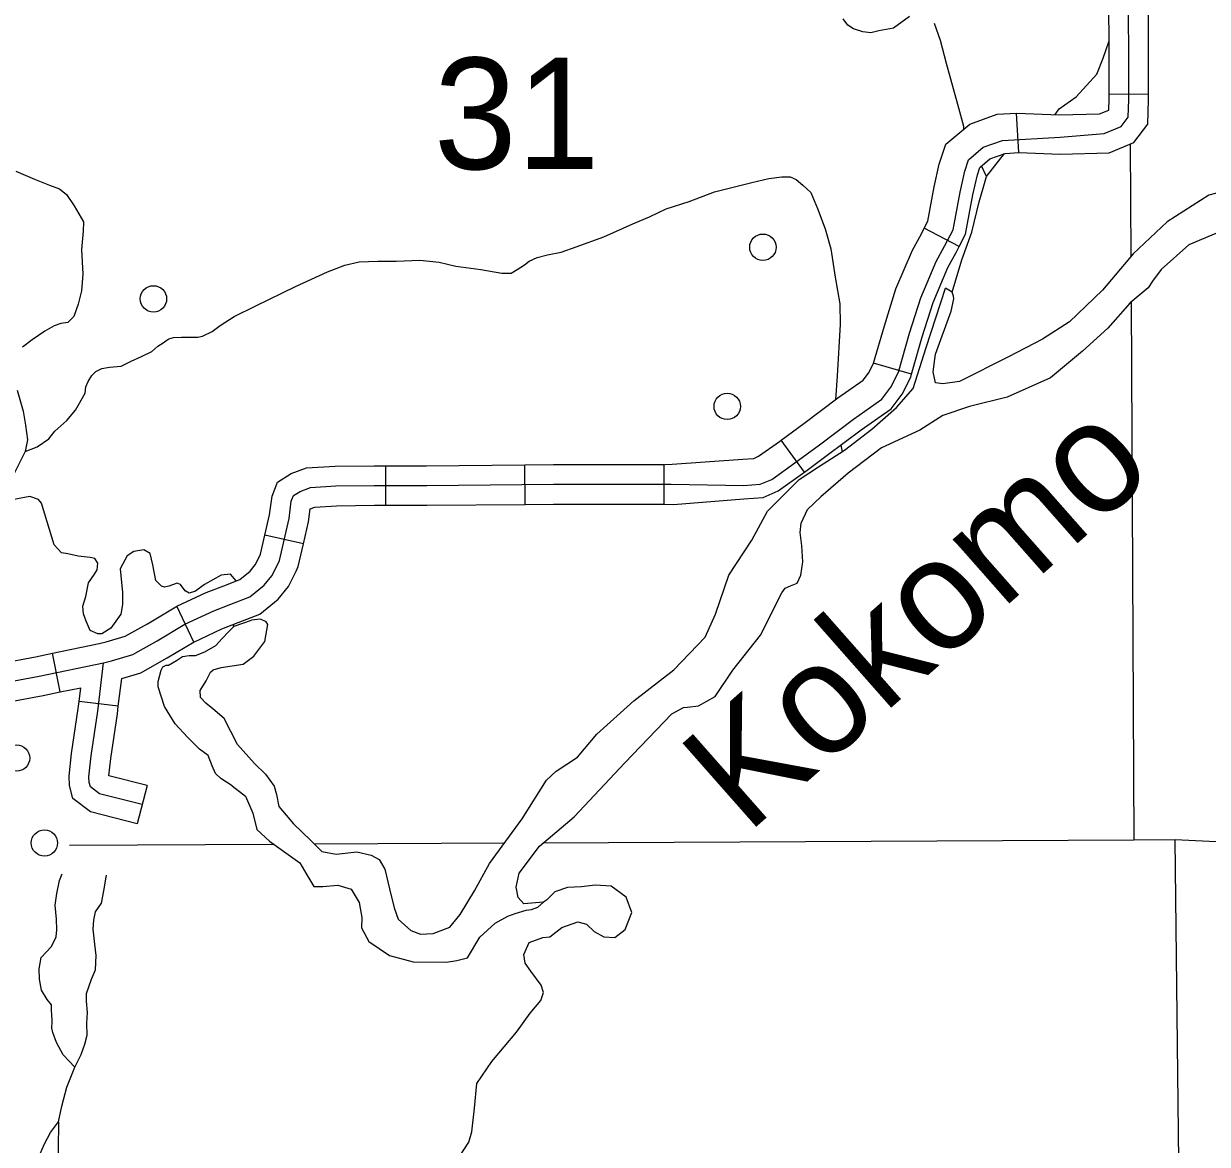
# Model space of a CAD drawing. Extents: x 22866 to 28196, y 1324810 to 1328105.
# Drawn here: x 25357.6 to 25465.4, y 1325877.6 to 1325979.6 of the extents above; entities that cross this region are included whole.
import ezdxf

# ---------------------------------------------------------------- set-up
doc = ezdxf.new("R2010")
doc.units = 0
for name, color, linetype in [('Level 31', 7, 'Continuous'), ('Level 32', 7, 'Continuous'), ('Level 35', 7, 'Continuous'), ('Level 4', 7, 'Continuous'), ('Level 5', 7, 'Continuous'), ('Level 56', 7, 'Continuous')]:
    doc.layers.add(name, color=color, linetype=linetype)

msp = doc.modelspace()

# ---------------------------------------------------------------- linework, layer by layer
at = {"layer": 'Level 31'}
for points in [[(25439.29, 1325954.64), (25440.69, 1325957.94), (25441.46, 1325959.35), (25442.23, 1325960.83), (25442.87, 1325964.27), (25443.29, 1325966.17), (25443.64, 1325967.22), (25444.97, 1325968.35), (25446.73, 1325968.98), (25451.99, 1325969.26), (25456, 1325969.61), (25457.54, 1325970.24), (25458.17, 1325971.09), (25458.24, 1325972.7), (25458.17, 1325996.39), (25458.17, 1326011.29), (25458.17, 1326032.87)], [(25394.32, 1325937.56), (25405.85, 1325937.67), (25416.56, 1325937.67), (25423.16, 1325937.56), (25424.67, 1325937.67), (25425.73, 1325938.12), (25427.83, 1325939.63), (25430.07, 1325941.27), (25433.16, 1325943.59), (25435.76, 1325945.42), (25436.56, 1325946.51), (25437.27, 1325947.88), (25438.28, 1325951.43), (25439.29, 1325954.64)], [(25380.81, 1325930.52), (25380.9, 1325930.74), (25381.78, 1325934.57), (25381.99, 1325936.12), (25382.2, 1325936.65), (25382.8, 1325937.03), (25383.75, 1325937.38), (25386.03, 1325937.52), (25389.54, 1325937.56), (25394.32, 1325937.56)], [(25351.82, 1325916.92), (25353.26, 1325918.25), (25354.49, 1325919.02), (25355.93, 1325919.62), (25359.04, 1325920.22), (25364.9, 1325921.41), (25365.61, 1325921.59), (25367.57, 1325922.19), (25369.78, 1325923.42), (25372.31, 1325924.93), (25374.95, 1325926.16), (25376.49, 1325926.75), (25378.21, 1325927.42), (25379.51, 1325928.48), (25380.21, 1325929.35), (25380.81, 1325930.52)]]:
    msp.add_lwpolyline(points, dxfattribs=at)
at = {"layer": 'Level 32'}
for p, q in [((25460.04, 1325973.17), (25456.44, 1325973.16)), ((25448.21, 1325967.86), (25448.02, 1325971.45)), ((25442.79, 1325959.31), (25439.6, 1325960.98)), ((25438.46, 1325947.7), (25435, 1325948.69)), ((25428.7, 1325938.78), (25426.57, 1325941.68)), ((25390.59, 1325935.76), (25390.59, 1325939.36)), ((25403.28, 1325935.84), (25403.24, 1325939.44)), ((25415.94, 1325935.86), (25415.94, 1325939.47)), ((25383.09, 1325932.24), (25379.58, 1325933.04)), ((25373.1, 1325923.31), (25371.58, 1325926.57)), ((25360.96, 1325918.77), (25360.25, 1325922.3)), ((25366.24, 1325917.46), (25362.67, 1325917.89)), ((25368.86, 1325910.26), (25367.97, 1325906.77))]:
    msp.add_line(p, q, dxfattribs=at)
for points in [[(25456.44, 1325973.16), (25456.41, 1325985.83)], [(25460.04, 1325973.17), (25460.01, 1325985.85)], [(25448.02, 1325971.44), (25451.92, 1325971.3), (25455.57, 1325971.38), (25456.4, 1325971.72), (25456.44, 1325972.74), (25456.44, 1325973.16)], [(25448.21, 1325967.86), (25451.99, 1325967.73), (25456.43, 1325967.84), (25458.68, 1325968.77), (25459.95, 1325970.45), (25460.04, 1325972.67), (25460.04, 1325973.17)], [(25439.6, 1325960.98), (25439.94, 1325961.62), (25440.51, 1325964.75), (25440.97, 1325966.81), (25441.57, 1325968.62), (25443.75, 1325970.46), (25446.25, 1325971.36), (25448.02, 1325971.45)], [(25442.79, 1325959.31), (25443.38, 1325960.43), (25444.04, 1325964.03), (25444.45, 1325965.85), (25444.67, 1325966.52), (25445.58, 1325967.29), (25446.97, 1325967.79), (25448.21, 1325967.86)], [(25435, 1325948.69), (25435.98, 1325952.11), (25437.03, 1325955.47), (25438.53, 1325958.99), (25439.35, 1325960.48), (25439.6, 1325960.98)], [(25438.46, 1325947.7), (25439.43, 1325951.08), (25440.41, 1325954.23), (25441.77, 1325957.42), (25442.52, 1325958.78), (25442.79, 1325959.31)], [(25426.57, 1325941.68), (25428.64, 1325943.2), (25431.75, 1325945.53), (25434.06, 1325947.16), (25434.52, 1325947.78), (25435.01, 1325948.73)], [(25428.7, 1325938.78), (25430.78, 1325940.31), (25433.86, 1325942.62), (25436.61, 1325944.55), (25437.59, 1325945.87), (25438.39, 1325947.43), (25438.46, 1325947.7)], [(25415.99, 1325939.47), (25416.65, 1325939.5), (25423.1, 1325939.96), (25424.09, 1325940.03), (25424.53, 1325940.22), (25426.42, 1325941.58), (25426.57, 1325941.68)], [(25379.58, 1325933.04), (25380.01, 1325934.9), (25380.24, 1325936.58), (25380.74, 1325937.85), (25381.99, 1325938.65), (25383.37, 1325939.16), (25385.97, 1325939.32), (25389.53, 1325939.36), (25390.59, 1325939.36)], [(25390.59, 1325939.36), (25394.31, 1325939.36), (25403.24, 1325939.44)], [(25403.24, 1325939.44), (25405.85, 1325939.47), (25415.94, 1325939.47)], [(25415.96, 1325935.86), (25416.79, 1325935.82), (25423.19, 1325936.36), (25424.96, 1325936.48), (25426.32, 1325937.07), (25428.54, 1325938.66), (25428.7, 1325938.78)], [(25383.09, 1325932.24), (25383.55, 1325934.25), (25383.72, 1325935.45), (25384.12, 1325935.6), (25386.09, 1325935.72), (25389.55, 1325935.76), (25390.59, 1325935.76)], [(25390.59, 1325935.76), (25394.32, 1325935.76), (25403.28, 1325935.84)], [(25403.28, 1325935.84), (25405.86, 1325935.86), (25415.94, 1325935.86)], [(25371.58, 1325926.57), (25374.24, 1325927.81), (25375.84, 1325928.43), (25377.3, 1325929), (25378.23, 1325929.75), (25378.69, 1325930.34), (25379.18, 1325931.29), (25379.19, 1325931.3), (25379.58, 1325933.04)], [(25373.1, 1325923.31), (25375.65, 1325924.5), (25377.14, 1325925.08), (25379.13, 1325925.85), (25380.8, 1325927.2), (25381.73, 1325928.37), (25382.44, 1325929.76), (25382.62, 1325930.18), (25383.09, 1325932.24)], [(25360.25, 1325922.3), (25364.51, 1325923.17), (25365.13, 1325923.32), (25366.87, 1325923.85), (25368.89, 1325924.98), (25371.47, 1325926.52), (25371.58, 1325926.57)], [(25348.62, 1325915.64), (25350.48, 1325918.12), (25352.16, 1325919.68), (25353.66, 1325920.63), (25355.41, 1325921.35), (25358.69, 1325921.98), (25360.25, 1325922.3)], [(25366.55, 1325919.99), (25368.28, 1325920.52), (25370.68, 1325921.86), (25373.16, 1325923.34), (25373.1, 1325923.31)], [(25368.41, 1325908.52), (25364.52, 1325909.5), (25363.71, 1325910.12), (25363.6, 1325910.54), (25363.57, 1325911.05), (25363.78, 1325912.95), (25364.38, 1325917.02), (25364.9, 1325921.41)], [(25360.96, 1325918.77), (25362.82, 1325919.15)], [(25362.67, 1325917.89), (25362.82, 1325919.15)], [(25366.24, 1325917.46), (25366.55, 1325919.99)], [(25351.5, 1325913.49), (25353.17, 1325915.71), (25354.36, 1325916.82), (25355.32, 1325917.42), (25356.45, 1325917.89), (25359.39, 1325918.45), (25360.96, 1325918.77)], [(25367.97, 1325906.77), (25363.72, 1325907.85), (25362.11, 1325909.06), (25361.81, 1325910.26), (25361.76, 1325911.09), (25361.99, 1325913.17), (25362.59, 1325917.26), (25362.67, 1325917.89)], [(25368.86, 1325910.26), (25365.39, 1325911.14), (25365.57, 1325912.72), (25366.16, 1325916.78), (25366.24, 1325917.46)]]:
    msp.add_lwpolyline(points, dxfattribs=at)
at = {"layer": 'Level 35'}
for points in [[(25438.26, 1325980.25), (25436.8, 1325979.2), (25435.49, 1325978.94), (25434.76, 1325978.78), (25434.03, 1325978.86), (25433.16, 1325979.12), (25432.64, 1325979.46), (25432.22, 1325980.04)], [(25443.22, 1325970.01), (25443.2, 1325970.23), (25442.68, 1325972.24), (25441.63, 1325975.96), (25441.08, 1325978.08), (25440.54, 1325979.62)], [(25451.52, 1325971.32), (25451.88, 1325971.85), (25453.45, 1325972.95), (25455.33, 1325974.99), (25455.9, 1325976.45), (25456.43, 1325978.03)], [(25445.27, 1325965.68), (25446.93, 1325967.79)], [(25445.27, 1325965.68), (25444.83, 1325966.65)], [(25356.91, 1325966.17), (25358.6, 1325965.46), (25359.99, 1325964.91), (25360.88, 1325964.57), (25361.53, 1325964.05), (25362.21, 1325963.03), (25363.07, 1325961.56), (25363.05, 1325960.7), (25362.89, 1325959.05), (25363, 1325956.8), (25362.89, 1325955.28), (25362.6, 1325954.07), (25362.19, 1325952.95), (25361.64, 1325952.4), (25361.01, 1325952.32), (25360.41, 1325952.09), (25359.55, 1325951.62), (25358.4, 1325950.83), (25357.51, 1325950.15)], [(25420.52, 1325964.29), (25423.91, 1325965.15), (25425.45, 1325965.52), (25426.63, 1325965.65), (25427.39, 1325965.65), (25427.94, 1325965.41), (25428.56, 1325964.91), (25429.3, 1325964.23), (25429.9, 1325962.77), (25430.58, 1325960.91), (25431.1, 1325959.11), (25431.49, 1325956.52), (25431.94, 1325954.11), (25431.96, 1325952.22), (25431.67, 1325947.53), (25431.54, 1325945.37)], [(25442.15, 1325955.17), (25443.04, 1325958.1), (25443.93, 1325960.61), (25444.61, 1325963.38), (25444.97, 1325964.64), (25445.27, 1325965.68)], [(25478.78, 1325964.39), (25475.72, 1325963.98), (25470.75, 1325964.6), (25468.3, 1325964.71), (25465.52, 1325963.98), (25461.71, 1325961.57), (25458.62, 1325958.64), (25455.85, 1325955.34), (25452.82, 1325952.46), (25450.36, 1325950.89), (25447.28, 1325949.27), (25442.83, 1325947.02), (25441.31, 1325946.81), (25440.63, 1325946.91), (25440.43, 1325947.91), (25440.63, 1325949.53)], [(25410.43, 1325960.19), (25413.07, 1325961.38), (25414.61, 1325962.01), (25416.1, 1325962.74), (25418.22, 1325963.42), (25420.52, 1325964.29)], [(25480.16, 1325962.25), (25477.6, 1325961.4), (25474.31, 1325960.77), (25472.27, 1325960.77), (25471.02, 1325961.09), (25469.71, 1325961.56), (25467.88, 1325961.24), (25463.69, 1325959.46), (25461.18, 1325957.21), (25460.4, 1325956.17), (25459.98, 1325955.54), (25458.36, 1325954.18), (25456.32, 1325951.87), (25454.02, 1325949.78), (25451.09, 1325947.37), (25447.17, 1325945.59), (25443.72, 1325944.76), (25441.31, 1325943.92), (25439.22, 1325942.61), (25435.72, 1325940.99), (25432.69, 1325938.69), (25430.19, 1325936.53)], [(25357.75, 1325940.65), (25358.85, 1325941.08), (25359.9, 1325941.81), (25360.47, 1325942.52), (25361.54, 1325943.48), (25362.35, 1325944.43), (25363.22, 1325945.97), (25363.29, 1325946.55), (25363.5, 1325947.04), (25363.82, 1325947.57), (25364.18, 1325947.93), (25364.73, 1325948.22), (25365.44, 1325948.32), (25366.51, 1325948.43), (25367.42, 1325948.87), (25368.36, 1325949.29), (25369.28, 1325949.76), (25369.85, 1325950.23), (25370.33, 1325950.55), (25370.56, 1325950.73), (25370.85, 1325950.91), (25371.27, 1325951.02), (25372, 1325951.07), (25372.65, 1325951.07), (25373.49, 1325951.07), (25373.91, 1325951.15), (25374.77, 1325951.59), (25375.5, 1325952.14), (25376.78, 1325952.93), (25378.76, 1325953.91), (25382.37, 1325955.69), (25385.27, 1325957.02), (25386.87, 1325957.62), (25388.17, 1325957.91), (25389.87, 1325957.99), (25391.54, 1325957.99), (25393.69, 1325958.07), (25395.44, 1325957.89), (25396.97, 1325957.52), (25399.23, 1325957.21), (25401.14, 1325956.89), (25401.99, 1325956.89), (25402.54, 1325957.21), (25403.22, 1325957.65), (25403.64, 1325957.99), (25404.37, 1325958.33), (25405.31, 1325958.57), (25406.57, 1325958.8), (25407.93, 1325959.3), (25410.43, 1325960.19)], [(25429.99, 1325939.27), (25432.36, 1325940.77), (25434.85, 1325942.68), (25437.09, 1325944.66), (25438.61, 1325946.4), (25439.79, 1325950.13), (25441.54, 1325955.53)], [(25440.63, 1325949.53), (25442.05, 1325953.44), (25442.31, 1325954.54), (25442.26, 1325954.8), (25442.15, 1325955.17), (25441.54, 1325955.53)], [(25357.04, 1325946.25), (25357.59, 1325944.33), (25357.79, 1325943.05), (25357.96, 1325941.73), (25357.75, 1325940.65), (25356.78, 1325938.71), (25356.23, 1325937.74), (25355.49, 1325936.9)], [(25432.02, 1325941.23), (25432.15, 1325940.64)], [(25425.34, 1325935.23), (25428.22, 1325938.1), (25429.99, 1325939.27)], [(25376.98, 1325928.87), (25376.45, 1325929.5), (25375.61, 1325929.4), (25374.1, 1325928.56), (25373.26, 1325927.93), (25372.68, 1325927.77), (25372.32, 1325927.98), (25371.9, 1325928.56), (25371.59, 1325928.66), (25370.85, 1325928.4), (25370.44, 1325928.3), (25370.17, 1325928.4), (25369.65, 1325928.92), (25369.39, 1325930.34), (25369.13, 1325931.38), (25368.55, 1325931.7), (25367.66, 1325931.54), (25367.04, 1325931.17), (25366.41, 1325929.97), (25366.62, 1325927.83), (25366.62, 1325926.73), (25366.46, 1325925.84), (25365.57, 1325924.58), (25364.74, 1325924.06), (25364.37, 1325924.06), (25363.69, 1325924.37), (25363.32, 1325925.21), (25363.06, 1325925.89), (25363.01, 1325926.57), (25363.27, 1325927.46), (25363.53, 1325928.71), (25364.06, 1325929.5), (25364.32, 1325929.87), (25364.37, 1325930.49), (25364.11, 1325930.91), (25363.69, 1325931.02), (25362.59, 1325931.12), (25361.65, 1325931.33), (25361.08, 1325931.44), (25360.4, 1325932.17), (25359.56, 1325934.94), (25359.25, 1325935.94), (25358.98, 1325936.3), (25358.2, 1325936.57), (25356.58, 1325936.25)], [(25424.7, 1325923.94), (25426.63, 1325927.79), (25426.95, 1325928.21), (25427.42, 1325928.42), (25428.04, 1325928.68), (25428.36, 1325929.41), (25428.57, 1325930.61), (25428.46, 1325932.08), (25428.3, 1325933.28), (25428.41, 1325934.12), (25428.98, 1325935.38), (25430.19, 1325936.53)], [(25416.82, 1325920.79), (25419.68, 1325923.76), (25420.62, 1325925.85), (25421.82, 1325929.41), (25423.91, 1325932.6), (25425.34, 1325935.23)], [(25369.88, 1325919.72), (25370.14, 1325920.74), (25370.3, 1325921.05), (25370.61, 1325921.21), (25370.82, 1325921.21), (25371.55, 1325921.63), (25372.07, 1325922), (25372.7, 1325922.1), (25373.28, 1325922.1), (25374.11, 1325922.41), (25375.11, 1325922.99), (25375.68, 1325923.62), (25376.26, 1325924.25), (25376.78, 1325924.77), (25378.35, 1325925.29)], [(25378.64, 1325912.27), (25377.08, 1325913.98), (25375.87, 1325916.34), (25374.83, 1325917.23), (25374.2, 1325917.75), (25373.73, 1325918.27), (25373.68, 1325918.9), (25374.25, 1325919.79), (25374.62, 1325920.58), (25374.88, 1325920.79), (25375.61, 1325921), (25377.6, 1325921.31), (25378.59, 1325922.04), (25379.59, 1325923.35), (25379.85, 1325924.91)], [(25376.73, 1325924.75), (25376.75, 1325924.92)], [(25379.85, 1325924.91), (25379.69, 1325925.16), (25379.17, 1325925.4), (25378.35, 1325925.29)], [(25404.95, 1325899.62), (25403.15, 1325899.49), (25402.63, 1325900.07), (25402.47, 1325901.01), (25402.73, 1325902.27), (25404.57, 1325904.73), (25407.75, 1325907.4), (25412.36, 1325912.32), (25416.64, 1325916.77), (25417.69, 1325917.34), (25418.06, 1325917.39), (25419.05, 1325917.5), (25420.57, 1325918.34), (25422.19, 1325920.74), (25424.7, 1325923.94)], [(25400.03, 1325903.16), (25403.01, 1325907.23), (25405.21, 1325910.74), (25406.1, 1325911.57), (25408.03, 1325912.83), (25409.81, 1325914.92), (25413.16, 1325917.96), (25416.82, 1325920.79)], [(25376.61, 1325910.23), (25375.56, 1325910.89), (25375.09, 1325911.36), (25374.78, 1325912.05), (25374.41, 1325912.99), (25373.63, 1325913.56), (25372.53, 1325914.66), (25371.43, 1325915.87), (25370.44, 1325917.44), (25369.86, 1325919.22), (25369.88, 1325919.72)], [(25378.64, 1325912.27), (25379.64, 1325911.28), (25380.42, 1325910.18), (25380.63, 1325909.44), (25380.84, 1325908.34), (25382.2, 1325906.77), (25383.77, 1325905.26), (25384.76, 1325904.26), (25386.07, 1325904), (25387.95, 1325904.21), (25389.26, 1325903.9), (25389.99, 1325903.53), (25390.51, 1325902.64), (25390.93, 1325900.86), (25391.35, 1325899.13), (25391.72, 1325898.09), (25392.87, 1325897.04), (25393.76, 1325896.73), (25394.91, 1325896.78), (25396.42, 1325897.35), (25397.36, 1325898.51), (25398.67, 1325900.65), (25400.03, 1325903.16)], [(25376.61, 1325910.23), (25377.81, 1325909.29), (25378.49, 1325907.72), (25378.85, 1325906.25), (25380, 1325905.2), (25382.78, 1325903.22), (25383.4, 1325902.12), (25384.03, 1325901.07), (25384.87, 1325901.07), (25386.23, 1325901.17), (25387.43, 1325900.81), (25388.16, 1325899.6), (25388.42, 1325898.24), (25388.37, 1325897.3), (25389.05, 1325896.05), (25390.93, 1325894.79), (25393.08, 1325894.21), (25396.11, 1325894.16), (25397.05, 1325894.32), (25398.04, 1325894.58), (25399.14, 1325896.46), (25400.55, 1325897.72), (25401.7, 1325898.35), (25402.38, 1325898.61), (25403.38, 1325898.92), (25403.85, 1325898.98), (25404.42, 1325899.19), (25404.95, 1325899.62)], [(25362.27, 1325884.62), (25361.22, 1325885.75), (25360.62, 1325886.85), (25360.28, 1325887.77), (25360.2, 1325888.16), (25360.23, 1325888.76), (25360.2, 1325889.47), (25360.17, 1325889.7), (25360.15, 1325890.28), (25359.76, 1325890.78), (25359.26, 1325891.61), (25359.05, 1325892.63), (25359.02, 1325893.58), (25359.21, 1325894.6), (25360.15, 1325895.59), (25360.57, 1325896.48), (25360.64, 1325897.11), (25360.62, 1325898.08), (25360.49, 1325899.36), (25360.64, 1325900.43), (25360.88, 1325901.61), (25361.14, 1325902.21)], [(25360.8, 1325879.65), (25361.09, 1325881.06), (25361.56, 1325882.79), (25362.27, 1325884.62), (25362.87, 1325885.77), (25363.05, 1325886.28), (25363.18, 1325886.72), (25363.39, 1325887.53), (25363.36, 1325888.61), (25363.44, 1325889.6), (25363.34, 1325890.62), (25363.34, 1325891.33), (25363.81, 1325892.61), (25364.15, 1325893.47), (25364.23, 1325894.78), (25364.1, 1325895.8), (25363.96, 1325897.19), (25364.02, 1325898), (25364.17, 1325898.76), (25364.72, 1325899.54), (25364.93, 1325900.67), (25365.17, 1325902.08)], [(25404.69, 1325890.67), (25404.95, 1325891.4), (25404.74, 1325892.08), (25403.8, 1325893.34), (25403.27, 1325894.07), (25403.17, 1325894.86), (25403.64, 1325895.96), (25404.89, 1325896.43), (25405.52, 1325896.48), (25406.62, 1325897.32), (25408.08, 1325897.84), (25408.87, 1325897.63), (25409.55, 1325896.95), (25410.44, 1325896.48), (25411.43, 1325896.43), (25412.37, 1325897.16), (25413, 1325898.68), (25412.48, 1325900.09), (25411.12, 1325901.09), (25409.65, 1325901.19), (25408.4, 1325901.03), (25407.14, 1325900.98), (25405.99, 1325900.56), (25405.21, 1325899.83), (25404.95, 1325899.62)], [(25395.22, 1325874.16), (25397.31, 1325876.49), (25398.15, 1325877.8), (25398.41, 1325878.74), (25398.67, 1325880.88), (25398.88, 1325883.13), (25400.24, 1325885.12), (25402.49, 1325887.79), (25403.74, 1325889.52), (25404.69, 1325890.67)], [(25357.63, 1325873.46), (25358.46, 1325875.22), (25359.51, 1325877.63), (25360.08, 1325878.68), (25360.34, 1325879.04), (25360.8, 1325879.65), (25360.76, 1325877.16), (25360.87, 1325874.46)]]:
    msp.add_lwpolyline(points, dxfattribs=at)
at = {"layer": 'Level 4'}
for points in [[(25589.87, 1325899.48), (25586.22, 1325899.46), (25503.41, 1325903.31), (25462.45, 1325905.3), (25458.7, 1325905.28), (25404.9, 1325905.01)], [(25380.36, 1325904.88), (25361.79, 1325904.79)], [(25401.37, 1325904.99), (25384.14, 1325904.9)]]:
    msp.add_lwpolyline(points, dxfattribs=at)
at = {"layer": 'Level 5'}
for points in [[(25458.37, 1325968.64), (25458.42, 1325958.45)], [(25458.44, 1325954.27), (25458.7, 1325905.28)], [(25463.9, 1325777.6), (25462.45, 1325905.3)]]:
    msp.add_lwpolyline(points, dxfattribs=at)
at = {"layer": 'Level 56'}
for centre in [(25424.92, 1325959.25), (25369.44, 1325954.55), (25421.67, 1325944.76), (25356.97, 1325912.75), (25359.51, 1325905.02)]:
    msp.add_circle(centre, 1.2, dxfattribs=at)

# ---------------------------------------------------------------- texts
at = {"layer": 'Level 35'}
msp.add_text('Kokomo', height=10.139, rotation=41.4143, dxfattribs=at).set_placement((25423.48, 1325905.76))
at = {"layer": 'Level 5'}
msp.add_text('31', height=10.139, dxfattribs=at).set_placement((25394.97, 1325966.36))

doc.saveas('drawing.dxf')
